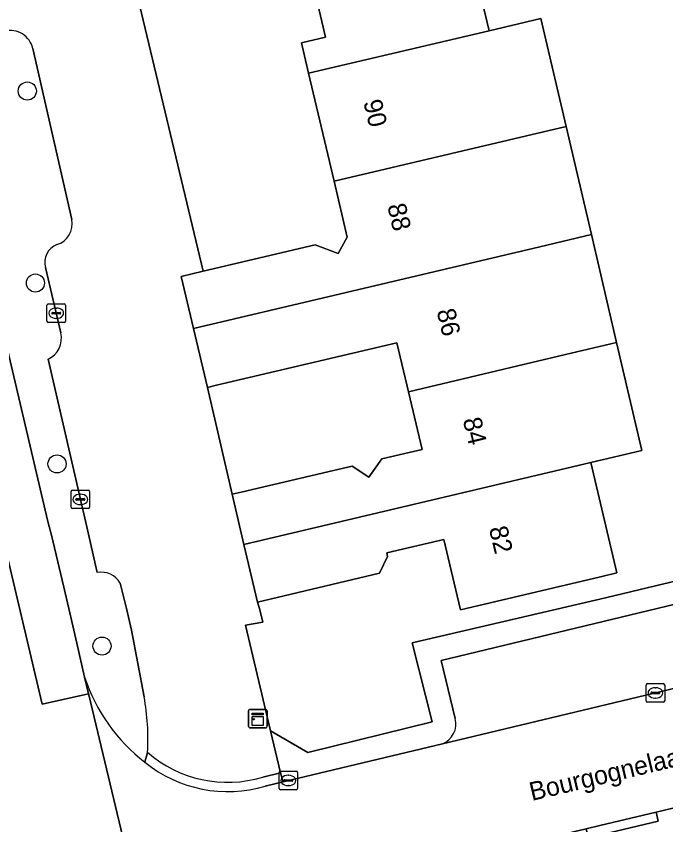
# Model space of a CAD drawing. Extents: x 158455 to 159797, y 387218 to 388672.
# Drawn here: x 159320.9 to 159356.03, y 388488.3 to 388532.04 of the extents above; entities that cross this region are included whole.
import ezdxf

# ---------------------------------------------------------------- set-up
doc = ezdxf.new("R2010")
doc.units = 0
for name, color, linetype in [('IMGEO_Berm_groen', 7, 'Continuous'), ('IMGEO_Boom', 7, 'Continuous'), ('IMGEO_Erf', 7, 'Continuous'), ('IMGEO_Kast', 7, 'Continuous'), ('IMGEO_Kolk', 7, 'Continuous'), ('IMGEO_Muur', 7, 'Continuous'), ('IMGEO_Openbare_ruimte_label', 7, 'Continuous'), ('IMGEO_Pand', 7, 'Continuous'), ('IMGEO_Pand_nummerreeks', 7, 'Continuous'), ('IMGEO_Parkeervlak_open', 7, 'Continuous'), ('IMGEO_Rijbaan_lokaal_gesloten', 7, 'Continuous'), ('IMGEO_Rijbaan_lokaal_open', 7, 'Continuous'), ('IMGEO_Voetpad_open', 7, 'Continuous')]:
    doc.layers.add(name, color=color, linetype=linetype)

msp = doc.modelspace()

# ---------------------------------------------------------------- linework, layer by layer
at = {"layer": 'IMGEO_Berm_groen'}
for points in [[(159323.914, 388521.048), (159321.8, 388530.291)], [(159323.315, 388514.909), (159322.478, 388518.443)], [(159319.528, 388517.787), (159322.604, 388504.714), (159322.81, 388503.961), (159323.471, 388501.165), (159323.742, 388500.002), (159324.179, 388498.12), (159324.602, 388496.296)], [(159325.281, 388501.944), (159324.712, 388504.415), (159322.623, 388513.486)], [(159327.816, 388495.224), (159327.139, 388498.827), (159326.856, 388500), (159326.524, 388501.373)], [(159327.864, 388491.684), (159328, 388492.223)]]:
    msp.add_lwpolyline(points, dxfattribs=at)
for centre, radius, start, end in [((159320.566, 388530.007), 1.266, 12.959, 103.3076), ((159322.741, 388520.823), 1.194, 287.5848, 10.8469), ((159323.481, 388518.717), 1.039, 111.358, 195.2907), ((159322.099, 388514.62), 1.249, 294.7752, 13.3578), ((159325.513, 388500.811), 1.156, 29.0658, 101.5887), ((159333.726, 388499.29), 9.603, 198.166, 232.3764), ((159315.729, 388492.977), 12.294, 356.4847, 10.5325)]:
    msp.add_arc(centre, radius, start, end, dxfattribs=at)
at = {"layer": 'IMGEO_Boom'}
for centre in [(159321.5, 388527.992), (159321.938, 388517.607), (159323.108, 388507.826), (159325.54, 388497.967)]:
    msp.add_circle(centre, 0.489, dxfattribs=at)
at = {"layer": 'IMGEO_Erf'}
msp.add_lwpolyline([(159345.063, 388537.222), (159346.471, 388531.251), (159349.266, 388531.91), (159350.643, 388526.069), (159352.02, 388520.231), (159353.365, 388514.384), (159354.742, 388508.543), (159351.981, 388507.892), (159353.388, 388501.926), (159352.499, 388501.716), (159345.233, 388500.002), (159344.928, 388499.93), (159344.912, 388500), (159344.03, 388503.736), (159340.942, 388503.007), (159340.988, 388502.813), (159340.551, 388501.909), (159333.952, 388500.352), (159334.06, 388500), (159334.232, 388499.261), (159333.305, 388499.101), (159334.651, 388493.389), (159336.665, 388492.208), (159343.392, 388493.868), (159342.312, 388498.141), (159352.769, 388500.581), (159355.542, 388501.241), (159368.096, 388504.226)], dxfattribs=at)
for points in [[(159336.612, 388535.228), (159327.476, 388533.049), (159331.007, 388518.243), (159337.065, 388519.672), (159338.31, 388519.196), (159338.808, 388520.083), (159338.094, 388523.111), (159336.716, 388528.952), (159336.327, 388530.599), (159337.631, 388530.907)], [(159332.578, 388506.179), (159333.065, 388506.294), (159338.067, 388507.474), (159339.063, 388507.709), (159339.977, 388507.102), (159340.679, 388508.09), (159342.849, 388508.602), (159342.111, 388511.731), (159341.487, 388514.379), (159336.729, 388513.257), (159331.727, 388512.077), (159331.24, 388511.962)]]:
    msp.add_lwpolyline(points, close=True, dxfattribs=at)
at = {"layer": 'IMGEO_Kast'}
for p, q in [((159333.466, 388493.621), (159333.466, 388494.462)), ((159333.466, 388494.462), (159333.466, 388493.621)), ((159333.541, 388494.546), (159334.382, 388494.546)), ((159334.382, 388494.546), (159333.541, 388494.546)), ((159334.466, 388494.471), (159334.466, 388493.63)), ((159334.466, 388493.63), (159334.466, 388494.471)), ((159334.391, 388493.546), (159333.55, 388493.546)), ((159333.55, 388493.546), (159334.391, 388493.546))]:
    msp.add_line(p, q, dxfattribs=at)
for points in [[(159333.661, 388494.336), (159334.261, 388494.336), (159334.261, 388494.251), (159333.661, 388494.251), (159333.661, 388494.336)], [(159333.661, 388494.161), (159334.261, 388494.161), (159334.261, 388493.672), (159333.661, 388493.672), (159333.661, 388494.161)]]:
    msp.add_lwpolyline(points, dxfattribs=at)
msp.add_circle((159333.745, 388494.01), 0.0377, dxfattribs=at)
for centre, start, end in [((159333.544, 388494.468), 92.4484, 184.2845), ((159333.544, 388494.468), 92.4484, 184.2845), ((159334.388, 388494.468), 2.4484, 94.2845), ((159334.388, 388494.468), 2.4484, 94.2845), ((159333.544, 388493.624), 182.4484, 274.2845), ((159333.544, 388493.624), 182.4484, 274.2845), ((159334.388, 388493.624), 272.4484, 4.2845), ((159334.388, 388493.624), 272.4484, 4.2845)]:
    msp.add_arc(centre, 0.0779, start, end, dxfattribs=at)
at = {"layer": 'IMGEO_Kolk'}
for p, q in [((159322.563, 388515.55), (159322.563, 388516.402)), ((159322.638, 388516.476), (159323.49, 388516.476)), ((159323.051, 388516.256), (159323.076, 388516.256)), ((159323.564, 388516.402), (159323.564, 388515.55)), ((159322.822, 388515.97), (159322.822, 388515.982)), ((159323.26, 388515.933), (159322.862, 388515.933)), ((159322.865, 388516.019), (159323.263, 388516.019)), ((159323.306, 388515.982), (159323.306, 388515.97)), ((159323.49, 388515.476), (159322.638, 388515.476)), ((159323.074, 388515.696), (159323.049, 388515.696)), ((159323.87, 388505.478), (159323.87, 388506.33)), ((159323.945, 388506.404), (159324.797, 388506.404)), ((159324.358, 388506.184), (159324.383, 388506.184)), ((159324.871, 388506.33), (159324.871, 388505.478)), ((159324.129, 388505.898), (159324.129, 388505.91)), ((159324.567, 388505.861), (159324.169, 388505.861)), ((159324.172, 388505.947), (159324.57, 388505.947)), ((159324.613, 388505.91), (159324.613, 388505.898)), ((159324.797, 388505.404), (159323.945, 388505.404)), ((159324.381, 388505.624), (159324.356, 388505.624)), ((159354.972, 388495.013), (159354.972, 388495.865)), ((159355.047, 388495.939), (159355.899, 388495.939)), ((159355.46, 388495.719), (159355.485, 388495.719)), ((159355.973, 388495.865), (159355.973, 388495.013)), ((159355.231, 388495.433), (159355.231, 388495.445)), ((159355.669, 388495.396), (159355.271, 388495.396)), ((159355.274, 388495.482), (159355.672, 388495.482)), ((159355.715, 388495.445), (159355.715, 388495.433)), ((159355.899, 388494.939), (159355.047, 388494.939)), ((159355.483, 388495.159), (159355.458, 388495.159)), ((159335.12, 388490.275), (159335.12, 388491.127)), ((159335.195, 388491.201), (159336.047, 388491.201)), ((159335.608, 388490.981), (159335.633, 388490.981)), ((159336.121, 388491.127), (159336.121, 388490.275)), ((159335.379, 388490.695), (159335.379, 388490.707)), ((159335.817, 388490.658), (159335.419, 388490.658)), ((159335.422, 388490.744), (159335.82, 388490.744)), ((159335.631, 388490.421), (159335.606, 388490.421)), ((159335.863, 388490.707), (159335.863, 388490.695)), ((159336.047, 388490.201), (159335.195, 388490.201))]:
    msp.add_line(p, q, dxfattribs=at)
for points in [[(159322.563, 388515.55), (159322.563, 388516.402)], [(159322.638, 388516.476), (159323.49, 388516.476)], [(159323.564, 388516.402), (159323.564, 388515.55)], [(159323.49, 388515.476), (159322.638, 388515.476)], [(159323.87, 388505.478), (159323.87, 388506.33)], [(159323.945, 388506.404), (159324.797, 388506.404)], [(159324.871, 388506.33), (159324.871, 388505.478)], [(159324.797, 388505.404), (159323.945, 388505.404)], [(159354.972, 388495.013), (159354.972, 388495.865)], [(159355.047, 388495.939), (159355.899, 388495.939)], [(159355.973, 388495.865), (159355.973, 388495.013)], [(159355.899, 388494.939), (159355.047, 388494.939)], [(159335.12, 388490.275), (159335.12, 388491.127)], [(159335.195, 388491.201), (159336.047, 388491.201)], [(159336.121, 388491.127), (159336.121, 388490.275)], [(159336.047, 388490.201), (159335.195, 388490.201)]]:
    msp.add_lwpolyline(points, dxfattribs=at)
for centre, radius, start, end in [((159322.64, 388516.4), 0.0765, 91.552, 178.448), ((159322.64, 388516.4), 0.0765, 91.552, 178.448), ((159323.488, 388516.4), 0.0765, 1.552, 88.448), ((159323.488, 388516.4), 0.0765, 1.552, 88.448), ((159322.862, 388515.979), 0.0403, 85.8775, 175.7526), ((159322.859, 388515.969), 0.0366, 178.938, 274.7102), ((159323.263, 388515.976), 0.043, 264.8664, 352.4533), ((159323.267, 388515.981), 0.0386, 1.7309, 96.639), ((159322.64, 388515.552), 0.0765, 181.552, 268.448), ((159322.64, 388515.552), 0.0765, 181.552, 268.448), ((159323.488, 388515.552), 0.0765, 271.552, 358.448), ((159323.488, 388515.552), 0.0765, 271.552, 358.448), ((159323.947, 388506.328), 0.0765, 91.552, 178.448), ((159323.947, 388506.328), 0.0765, 91.552, 178.448), ((159324.795, 388506.328), 0.0765, 1.552, 88.448), ((159324.795, 388506.328), 0.0765, 1.552, 88.448), ((159324.169, 388505.907), 0.0403, 85.8775, 175.7526), ((159324.166, 388505.897), 0.0366, 178.938, 274.7102), ((159324.57, 388505.904), 0.043, 264.8664, 352.4533), ((159324.574, 388505.909), 0.0386, 1.7309, 96.639), ((159323.947, 388505.48), 0.0765, 181.552, 268.448), ((159323.947, 388505.48), 0.0765, 181.552, 268.448), ((159324.795, 388505.48), 0.0765, 271.552, 358.448), ((159324.795, 388505.48), 0.0765, 271.552, 358.448), ((159355.049, 388495.863), 0.0765, 91.552, 178.448), ((159355.049, 388495.863), 0.0765, 91.552, 178.448), ((159355.897, 388495.863), 0.0765, 1.552, 88.448), ((159355.897, 388495.863), 0.0765, 1.552, 88.448), ((159355.271, 388495.442), 0.0403, 85.8775, 175.7526), ((159355.268, 388495.432), 0.0366, 178.938, 274.7102), ((159355.672, 388495.439), 0.043, 264.8664, 352.4533), ((159355.676, 388495.444), 0.0386, 1.7309, 96.639), ((159355.049, 388495.015), 0.0765, 181.552, 268.448), ((159355.049, 388495.015), 0.0765, 181.552, 268.448), ((159355.897, 388495.015), 0.0765, 271.552, 358.448), ((159355.897, 388495.015), 0.0765, 271.552, 358.448), ((159335.197, 388491.125), 0.0765, 91.552, 178.448), ((159335.197, 388491.125), 0.0765, 91.552, 178.448), ((159336.045, 388491.125), 0.0765, 1.552, 88.448), ((159336.045, 388491.125), 0.0765, 1.552, 88.448), ((159335.419, 388490.704), 0.0403, 85.8775, 175.7526), ((159335.416, 388490.694), 0.0366, 178.938, 274.7102), ((159335.82, 388490.701), 0.043, 264.8664, 352.4533), ((159335.824, 388490.706), 0.0386, 1.7309, 96.639), ((159335.197, 388490.277), 0.0765, 181.552, 268.448), ((159335.197, 388490.277), 0.0765, 181.552, 268.448), ((159336.045, 388490.277), 0.0765, 271.552, 358.448), ((159336.045, 388490.277), 0.0765, 271.552, 358.448)]:
    msp.add_arc(centre, radius, start, end, dxfattribs=at)
for centre, major_axis, ratio, start_param, end_param in [((159323.05, 388515.976), (-0.387, 0.002), 0.722429, 4.712389, 7.853982), ((159323.075, 388515.976), (-0.39, 0.002), 0.717154, 1.570796, 4.712389), ((159324.357, 388505.904), (-0.387, 0.002), 0.722429, 4.712389, 7.853982), ((159324.382, 388505.904), (-0.39, 0.002), 0.717154, 1.570796, 4.712389), ((159355.459, 388495.439), (-0.387, 0.002), 0.722429, 4.712389, 7.853982), ((159355.484, 388495.439), (-0.39, 0.002), 0.717154, 1.570796, 4.712389), ((159335.607, 388490.701), (-0.387, 0.002), 0.722429, 4.712389, 7.853982), ((159335.632, 388490.701), (-0.39, 0.002), 0.717154, 1.570796, 4.712389)]:
    msp.add_ellipse(centre, major_axis=major_axis, ratio=ratio, start_param=start_param, end_param=end_param, dxfattribs=at)
at = {"layer": 'IMGEO_Muur'}
msp.add_lwpolyline([(159355.542, 388501.241), (159352.769, 388500.581)], dxfattribs=at)
at = {"layer": 'IMGEO_Pand'}
for points in [[(159336.716, 388528.952), (159346.471, 388531.251), (159345.063, 388537.222), (159336.612, 388535.228), (159337.631, 388530.907), (159336.327, 388530.599)], [(159338.094, 388523.111), (159350.643, 388526.069), (159349.266, 388531.91), (159346.471, 388531.251), (159336.716, 388528.952)], [(159349.226, 388519.572), (159352.02, 388520.231), (159350.643, 388526.069), (159338.094, 388523.111), (159338.808, 388520.083), (159338.31, 388519.196), (159337.065, 388519.672), (159331.007, 388518.243), (159329.825, 388517.964), (159330.487, 388515.155)], [(159352.02, 388520.231), (159349.226, 388519.572), (159330.487, 388515.155), (159331.24, 388511.962), (159331.727, 388512.077), (159336.729, 388513.257), (159341.487, 388514.379), (159342.111, 388511.731), (159350.603, 388513.733), (159353.365, 388514.384)], [(159350.603, 388513.733), (159342.111, 388511.731), (159342.849, 388508.602), (159340.679, 388508.09), (159339.977, 388507.102), (159339.063, 388507.709), (159338.067, 388507.474), (159333.065, 388506.294), (159332.578, 388506.179), (159333.217, 388503.47), (159351.981, 388507.892), (159354.742, 388508.543), (159353.365, 388514.384)], [(159351.981, 388507.892), (159333.217, 388503.47), (159333.952, 388500.352), (159340.551, 388501.909), (159340.988, 388502.813), (159340.942, 388503.007), (159344.03, 388503.736), (159344.912, 388500), (159344.928, 388499.93), (159345.233, 388500.002), (159352.499, 388501.716), (159353.388, 388501.926)]]:
    msp.add_lwpolyline(points, close=True, dxfattribs=at)
at = {"layer": 'IMGEO_Parkeervlak_open'}
for points in [[(159369.097, 388499.73), (159369.032, 388500), (159368.291, 388503.06), (159355.567, 388500), (159343.89, 388497.192), (159344.648, 388494.056)], [(159343.948, 388492.68), (159370.175, 388498.955)]]:
    msp.add_lwpolyline(points, dxfattribs=at)
msp.add_arc((159343.509, 388493.769), 1.174, 291.9393, 14.1339, dxfattribs=at)
at = {"layer": 'IMGEO_Rijbaan_lokaal_gesloten'}
msp.add_lwpolyline([(159309.442, 388560.963), (159309.186, 388561.927), (159307.03, 388561.425), (159306.623, 388561.33), (159322.306, 388494.82), (159324.818, 388495.395), (159324.602, 388496.296), (159324.179, 388498.12), (159323.742, 388500.002), (159323.471, 388501.165), (159322.81, 388503.961), (159322.604, 388504.714), (159319.528, 388517.787)], close=True, dxfattribs=at)
msp.add_lwpolyline([(159329.536, 388475.631), (159324.832, 388495.334), (159324.818, 388495.395), (159322.306, 388494.82), (159306.623, 388561.33)], dxfattribs=at)
at = {"layer": 'IMGEO_Rijbaan_lokaal_open'}
for points in [[(159334.234, 388490.883), (159335.188, 388491.111), (159334.651, 388493.389), (159333.305, 388499.101), (159334.232, 388499.261), (159334.06, 388500), (159333.952, 388500.352), (159333.217, 388503.47), (159332.578, 388506.179), (159331.24, 388511.962), (159330.487, 388515.155), (159329.825, 388517.964), (159331.007, 388518.243), (159327.476, 388533.049), (159327.147, 388534.427), (159325.091, 388533.908), (159323.051, 388542.774), (159321.662, 388548.573), (159318.243, 388563.354)], [(159321.8, 388530.291), (159323.914, 388521.048)], [(159322.478, 388518.443), (159323.315, 388514.909)], [(159322.623, 388513.486), (159324.712, 388504.415), (159325.281, 388501.944)], [(159402.917, 388498.065), (159404.916, 388497.153), (159408.251, 388495.431), (159410.618, 388494.122), (159411.046, 388493.855), (159413.495, 388498.401), (159410.48, 388500), (159401.552, 388504.614), (159386.121, 388502.795), (159377.333, 388500.669), (159375.408, 388500.154), (159371.062, 388499.094), (159370.175, 388498.955), (159343.948, 388492.68), (159335.332, 388490.631), (159334.37, 388490.402)], [(159326.524, 388501.373), (159326.856, 388500), (159327.139, 388498.827), (159327.816, 388495.224)], [(159335.891, 388484.343), (159336.301, 388484.44), (159339.975, 388485.309), (159345.256, 388486.558), (159351.721, 388488.088), (159352.457, 388488.262), (159355.517, 388488.992), (159358.521, 388489.709), (159363.798, 388490.968), (159374.149, 388493.437), (159380.019, 388494.834), (159389.315, 388497.045)], [(159324.602, 388496.296), (159324.818, 388495.395), (159324.832, 388495.334), (159329.536, 388475.631), (159329.806, 388474.502)]]:
    msp.add_lwpolyline(points, dxfattribs=at)
for centre, radius, start, end in [((159320.566, 388530.007), 1.266, 12.959, 103.3076), ((159322.741, 388520.823), 1.194, 287.5848, 10.8469), ((159323.481, 388518.717), 1.039, 111.358, 195.2907), ((159322.099, 388514.62), 1.249, 294.7752, 13.3578), ((159325.513, 388500.811), 1.156, 29.0658, 101.5887), ((159333.726, 388499.29), 9.603, 198.166, 232.3764), ((159315.729, 388492.977), 12.294, 356.4847, 10.5325), ((159332.329, 388497.193), 6.591, 228.9403, 286.7974), ((159332.329, 388497.196), 7.094, 230.9877, 286.7178)]:
    msp.add_arc(centre, radius, start, end, dxfattribs=at)
at = {"layer": 'IMGEO_Voetpad_open'}
for points in [[(159384.828, 388503.777), (159371.168, 388500.5), (159370.163, 388504.712), (159368.096, 388504.226), (159355.542, 388501.241), (159352.769, 388500.581), (159342.312, 388498.141), (159343.392, 388493.868), (159336.665, 388492.208), (159334.651, 388493.389), (159335.188, 388491.111), (159335.332, 388490.631), (159343.948, 388492.68)], [(159344.648, 388494.056), (159343.89, 388497.192), (159355.567, 388500), (159368.291, 388503.06), (159369.032, 388500), (159369.097, 388499.73)], [(159397.759, 388498.842), (159392.948, 388497.91), (159393.058, 388497.423), (159389.425, 388496.558), (159389.315, 388497.045), (159380.019, 388494.834), (159380.129, 388494.347), (159374.259, 388492.95), (159374.149, 388493.437), (159363.798, 388490.968), (159363.908, 388490.481), (159358.631, 388489.222), (159358.521, 388489.709), (159355.517, 388488.992), (159355.627, 388488.505), (159351.831, 388487.601), (159351.721, 388488.088), (159345.256, 388486.558), (159345.365, 388486.071), (159340.084, 388484.822), (159339.975, 388485.309), (159336.301, 388484.44), (159335.891, 388484.343)], [(159328, 388492.223), (159327.864, 388491.684)], [(159334.37, 388490.402), (159335.332, 388490.631), (159335.188, 388491.111), (159334.234, 388490.883)]]:
    msp.add_lwpolyline(points, dxfattribs=at)
msp.add_lwpolyline([(159351.721, 388488.088), (159351.831, 388487.601), (159355.627, 388488.505), (159355.517, 388488.992), (159352.457, 388488.262)], close=True, dxfattribs=at)
for centre, radius, start, end in [((159343.509, 388493.769), 1.174, 291.9393, 14.1339), ((159332.329, 388497.193), 6.591, 228.9403, 286.7974), ((159332.329, 388497.196), 7.094, 230.9877, 286.7178)]:
    msp.add_arc(centre, radius, start, end, dxfattribs=at)

# ---------------------------------------------------------------- texts
at = {"layer": 'IMGEO_Openbare_ruimte_label'}
msp.add_text('Bourgognelaan', height=1, rotation=13.4111, dxfattribs=at).set_placement((159348.789, 388489.591))
at = {"layer": 'IMGEO_Pand_nummerreeks'}
for s, rotation, p in [('90', 283.2748, (159339.669, 388527.412)), ('88', 283.2748, (159340.964, 388521.793)), ('86', 283.5159, (159343.633, 388516.1)), ('84', 283.5168, (159345.047, 388510.217)), ('82', 283.5159, (159346.461, 388504.337))]:
    msp.add_text(s, height=1, rotation=rotation, dxfattribs=at).set_placement(p)

doc.saveas('drawing.dxf')
